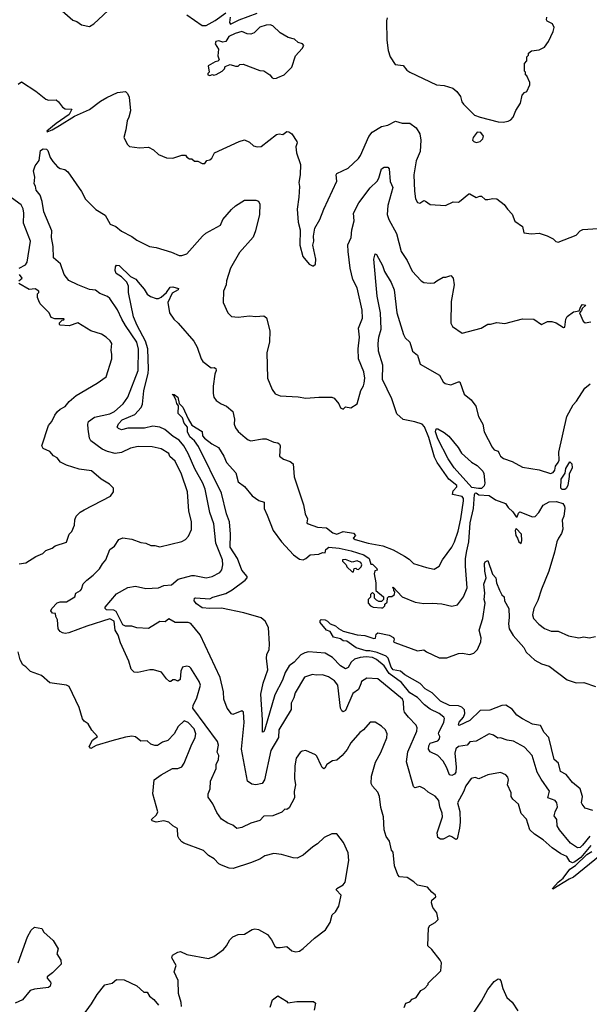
# Model space of a CAD drawing. Extents: x 1246230 to 1426786, y 660032 to 763141.
# Tile 328 of 566: x 1341810 to 1346257, y 710261 to 717956. Entities that reach past the tile are written whole.
import ezdxf

# ---------------------------------------------------------------- set-up
doc = ezdxf.new("R2010")
doc.units = 0

msp = doc.modelspace()

# ---------------------------------------------------------------- linework, layer by layer
at = {"layer": '0CON10XD'}
for points in [[(1342142.5, 718025), (1342225, 717953.3), (1342255, 717943.3), (1342292.5, 717915), (1342355, 717904.3), (1342388.8, 717925), (1342537, 718063)], [(1343114.7, 717994.7), (1343235, 717910), (1343265, 717910.5), (1343335, 717950.6), (1343420.3, 718009.7)], [(1343452.5, 717975), (1343447.5, 717935), (1343455, 717922.5), (1343524.2, 717955.8), (1343665, 718006.2)], [(1344678.1, 717971.9), (1344673, 717947), (1344677.5, 717797.5), (1344688, 717715), (1344703.8, 717665), (1344742.5, 717605), (1344805, 717598), (1344833.1, 717563.1), (1344855, 717546.7), (1345065, 717447.5), (1345125, 717440.9), (1345191.2, 717421.2), (1345223.8, 717395), (1345252.5, 717355), (1345262, 717315), (1345274, 717295), (1345361.2, 717211.2), (1345405, 717193.3), (1345545, 717158), (1345583.9, 717156.1)], [(1345583.9, 717156.1), (1345625, 717164), (1345645.6, 717174.4), (1345662, 717195), (1345683.9, 717246.1), (1345720, 717305), (1345733, 717367), (1345751.7, 717388.3), (1345770, 717395), (1345791.7, 717448.3), (1345792.5, 717465), (1345768.3, 717518.3), (1345760, 717525), (1345760, 717545), (1345750, 717555), (1345750, 717615), (1345770, 717635), (1345770, 717665), (1345781.7, 717678.3), (1345783.3, 717695), (1345805, 717712), (1345865, 717720.6), (1345907.6, 717742.4), (1345939.2, 717785), (1345976.2, 717865), (1345983.8, 717895), (1345970, 717925), (1345927.5, 717945), (1345922.5, 717955), (1345925, 717976.2)], [(1343795, 717496.7), (1343815, 717500), (1343825, 717503.8), (1343875.8, 717524.2), (1343933.6, 717586.4), (1343962.5, 717675), (1344015, 717730), (1344027.5, 717755), (1344018.3, 717768.3), (1343985, 717777.5), (1343955, 717803.3), (1343905, 717816.7), (1343845, 717853.8), (1343787.3, 717907.3), (1343765.7, 717915.7), (1343735, 717914.2), (1343685, 717897.5), (1343640, 717855), (1343615, 717844), (1343585.8, 717845.8), (1343545, 717862.9), (1343491.9, 717848.1), (1343443.8, 717825), (1343420, 717785), (1343395, 717781.2), (1343365, 717792), (1343341.2, 717785), (1343337.5, 717767.5), (1343362.5, 717725), (1343357.5, 717675), (1343367.5, 717642.5), (1343358.3, 717631.7), (1343335, 717627.5), (1343282.5, 717595), (1343290, 717545), (1343280, 717535), (1343280, 717525), (1343295, 717520), (1343315, 717527.5), (1343325, 717522.5), (1343345, 717527.5), (1343390, 717555), (1343408.3, 717571.7), (1343415, 717590), (1343453.6, 717606.4), (1343495, 717592.5), (1343515, 717592.5), (1343530, 717605), (1343555, 717608.8), (1343685, 717560), (1343715, 717556.7), (1343762.5, 717525), (1343781.7, 717501.7), (1343795, 717496.7)], [(1341797.3, 717452.7), (1341825, 717470), (1341936.8, 717396.8), (1342015, 717334.2), (1342035, 717328), (1342095, 717328.8), (1342113.9, 717313.9), (1342145, 717272.5), (1342165, 717260), (1342218.3, 717258.3), (1342197.5, 717215), (1342095, 717146), (1342022.5, 717085), (1342025, 717080), (1342062.5, 717095), (1342119.7, 717130.3), (1342237.9, 717202.1), (1342356, 717255), (1342440.2, 717319.8), (1342491, 717349), (1342575, 717386.4), (1342635, 717396), (1342650.7, 717380.7), (1342665, 717350), (1342676, 717245), (1342663.3, 717195), (1342648.8, 717165), (1342638.8, 717095), (1342622.5, 717035), (1342651.7, 716981.7), (1342666.4, 716966.4), (1342745, 716954), (1342815, 716960), (1342855, 716938.6), (1342895, 716902.5), (1342955, 716877.5), (1343005, 716873.3), (1343075, 716897.5), (1343105, 716897.5), (1343115, 716882.5), (1343135, 716870), (1343155, 716870), (1343175, 716850), (1343201.7, 716851.7), (1343235, 716832.5), (1343255, 716832.5), (1343270, 716855), (1343295, 716860), (1343310, 716875), (1343330, 716915), (1343523.3, 717003.3), (1343566.4, 717016.4), (1343605, 716998.8), (1343635, 716971.2), (1343665, 716962), (1343695, 716966), (1343815, 717058), (1343835, 717064), (1343865, 717059.2), (1343895, 717083.3), (1343910.7, 717080.7), (1343935, 717063.3), (1343973.3, 717005), (1343976.7, 716995), (1343966.1, 716963.9), (1343970, 716915), (1344002.5, 716825), (1344000.8, 716745), (1343988.8, 716685), (1343993.9, 716653.9), (1343990.5, 716569.5), (1343976.2, 716475), (1343983.9, 716373.9), (1344000, 716315), (1343996.2, 716195), (1344021.2, 716105), (1344070, 716045), (1344095, 716032.5), (1344105, 716032.5), (1344120, 716045), (1344122.5, 716085), (1344100, 716195), (1344106.2, 716225), (1344103.3, 716265), (1344114.1, 716325.9), (1344153.3, 716395), (1344184.3, 716475.7), (1344286.7, 716695), (1344281.2, 716745), (1344286.7, 716755), (1344375, 716796.2), (1344455, 716871.2), (1344470.6, 716895), (1344535.9, 717044.1), (1344561.5, 717078.5), (1344635, 717122.9), (1344685, 717132.5), (1344745, 717163.8), (1344795, 717148.8), (1344855, 717148), (1344905, 717110), (1344934.4, 717064.4), (1344941.9, 717015), (1344935.6, 716925.6), (1344906.6, 716853.4), (1344888.2, 716745), (1344892.5, 716615), (1344899.4, 716555), (1344915, 716528), (1344935, 716521.2), (1344965, 716542), (1344979.1, 716539.1)], [(1345375, 716996.2), (1345405, 717004.2), (1345425.8, 717025), (1345430, 717045), (1345410, 717075), (1345383, 717077), (1345350, 717035), (1345346.2, 717015), (1345355, 717003.8), (1345375, 716996.2)], [(1344812.5, 710235), (1344825, 710270), (1344855, 710280), (1344875, 710300), (1344906.4, 710313.6), (1344940.7, 710369.3), (1344970, 710385), (1345000, 710415), (1345000, 710425), (1345097, 710523), (1345102.5, 710585), (1345092.5, 710605), (1345028.1, 710688.1), (1344997, 710717), (1345002.7, 710857.3), (1345012.3, 710877.7), (1345055, 710900), (1345077.5, 710925), (1345066.2, 710975), (1345036.4, 711016.4), (1345026.2, 711055), (1345027.5, 711075), (1345058.3, 711101.7), (1345057.5, 711115), (1345028.3, 711138.3), (1344995, 711177.5), (1344915, 711193.3), (1344888.3, 711218.3), (1344835, 711251.2), (1344775, 711257.5), (1344762.3, 711272.3), (1344736.4, 711343.6), (1344725, 711450), (1344713.3, 711465), (1344696.2, 711535), (1344672.1, 711572.1), (1344656, 711625), (1344650, 711725), (1344630, 711800), (1344620.4, 711885), (1344605, 711920), (1344564.2, 711965), (1344554.2, 711985.8), (1344556, 712045), (1344587.7, 712152.3), (1344630.9, 712229.1), (1344677.6, 712342.4), (1344680.3, 712375), (1344666.1, 712405), (1344635, 712436), (1344585.5, 712465), (1344546.2, 712465), (1344493.3, 712405), (1344465, 712386.2), (1344394.3, 712305), (1344367.3, 712252.7), (1344326.7, 712205), (1344285, 712170), (1344252.5, 712165), (1344207.5, 712135), (1344193, 712107), (1344185, 712102.5), (1344170.7, 712110.7), (1344162.5, 712127.5), (1344130.7, 712200.7), (1344120.7, 712210.7), (1344045, 712244), (1344015, 712239.2), (1344000.9, 712229.1), (1343967.5, 712185), (1343958.8, 712125), (1343955.8, 712025), (1343962.5, 711975), (1343952.5, 711925), (1343955.7, 711875), (1343915, 711796.7), (1343895, 711782.5), (1343880, 711785), (1343857.5, 711762.5), (1343786.2, 711735), (1343715, 711731.8), (1343685, 711697.5), (1343615, 711676.7), (1343545, 711643.3), (1343506.2, 711636.2), (1343475, 711660), (1343435, 711675.5), (1343385, 711708.9), (1343350.3, 711760.3), (1343318.3, 711828.3), (1343280.9, 711880.9), (1343280.8, 711905), (1343297.5, 711945), (1343300, 712005), (1343344.2, 712105), (1343344.4, 712135), (1343361.4, 712175), (1343366.1, 712206.1), (1343351.7, 712231.7), (1343362, 712285), (1343355.6, 712315.6), (1343162.5, 712575), (1343163.6, 712595), (1343193.2, 712656.8), (1343221.1, 712755), (1343210.8, 712785), (1343145, 712888.6), (1343135, 712898.6), (1343115.9, 712904.1), (1343081.2, 712895), (1343069.2, 712865), (1343061.7, 712798.3), (1343045, 712787.5), (1343025, 712797.5), (1343005, 712797.5), (1342990, 712785), (1342980, 712785), (1342955, 712803.8), (1342918.1, 712858.1), (1342855, 712875.2), (1342825, 712875.2), (1342733.3, 712855), (1342705, 712856.7), (1342681.4, 712881.4), (1342662.8, 712942.8), (1342596.4, 713086.4), (1342578.3, 713145), (1342556.3, 713185), (1342546.8, 713255), (1342515, 713273.3), (1342335, 713217.2), (1342195, 713164.3), (1342165, 713159.1), (1342145, 713163.3), (1342125, 713174.4), (1342110.5, 713195), (1342106.4, 713266.4), (1342093, 713293), (1342090, 713315), (1342065, 713316.7), (1342052.5, 713335), (1342061.4, 713355), (1342101.4, 713398.6), (1342125, 713407.5), (1342175, 713406.2), (1342240, 713445), (1342248.8, 713475), (1342285, 713494.3), (1342292.5, 713505), (1342305, 713546.7), (1342333.2, 713576.8), (1342385, 713614), (1342434.3, 713665), (1342455.6, 713704.4), (1342482.9, 713735), (1342515, 713816.7), (1342549.7, 713840.3), (1342585, 713893.3), (1342615, 713906), (1342685, 713896.7), (1342755, 713871.2), (1342795, 713864), (1342835, 713846.2), (1342865, 713846.2), (1342905, 713836), (1343075, 713877.5), (1343103.8, 713895), (1343129.3, 713920.7), (1343152.7, 713972.7), (1343151.8, 714035), (1343130.5, 714115), (1343120.9, 714265), (1343074.6, 714405), (1343023.5, 714505), (1342983.4, 714543.4), (1342975, 714566), (1342915, 714602.9), (1342845, 714618.9), (1342735, 714621.1), (1342675, 714607.8), (1342605, 714572.5), (1342555, 714564.6), (1342495, 714581.3), (1342455, 714600.3), (1342365.4, 714665.4), (1342355.6, 714685), (1342343.6, 714755), (1342340.9, 714795), (1342348.2, 714815), (1342395, 714848.8), (1342512.9, 714877.1), (1342550.3, 714895), (1342617.5, 714955), (1342655.6, 715005), (1342734.1, 715215), (1342737.4, 715382.6), (1342723.7, 715435), (1342636.1, 715565), (1342606.7, 715615), (1342575, 715687.8), (1342515, 715777.9), (1342495, 715792.3), (1342435.4, 715815.4), (1342401.5, 715841.5), (1342355, 715847.3), (1342263.6, 715883.6), (1342195, 715917.1), (1342158.1, 715965), (1342127.7, 716047.7), (1342073.6, 716095), (1342071.2, 716185), (1342057.2, 716255), (1342061, 716305), (1341999.3, 716455), (1341986.3, 716536.3), (1341969.1, 716585), (1341937.9, 716625), (1341934.3, 716654.3), (1341924.3, 716674.3), (1341928, 716725), (1341917.5, 716775), (1341931.2, 716815), (1341963.3, 716855), (1341973.8, 716935), (1341992.1, 716947.9), (1342018.8, 716945), (1342029.4, 716935), (1342048.3, 716878.3), (1342067.6, 716847.6), (1342105.5, 716805.5), (1342125, 716794.2), (1342162.5, 716785), (1342185, 716767.5), (1342292.6, 716612.6), (1342325, 716553.8), (1342351.2, 716525), (1342405, 716472), (1342478.3, 716428.3), (1342517, 716357), (1342559.7, 716339.7), (1342604.5, 716304.5), (1342685, 716261.4), (1342723.8, 716233.8), (1342822.5, 716185), (1342875, 716176), (1342995, 716138.8), (1343055, 716113.8), (1343075, 716113.3), (1343115, 716126.7), (1343237.1, 716265), (1343263.3, 716286.7), (1343378.3, 716351.7), (1343396.9, 716395), (1343465, 716474.2), (1343495, 716502), (1343565, 716546), (1343655, 716546.7), (1343675, 716537.5), (1343685.7, 716515.7), (1343682.2, 716435), (1343651.1, 716305), (1343632.2, 716257.8), (1343525, 716138), (1343455.7, 716015), (1343424.4, 715915.6), (1343422, 715885), (1343400, 715835), (1343398.8, 715745), (1343435.9, 715665.9), (1343465, 715636.7), (1343515, 715632), (1343605, 715641.9), (1343655, 715635.8), (1343715, 715641.2), (1343735.7, 715625.7), (1343764, 715525), (1343761.4, 715435), (1343739.2, 715355), (1343746, 715155), (1343780, 715065), (1343805, 715031.2), (1343843.9, 715016.1), (1343985, 715010), (1344045, 714998.8), (1344145, 715006.2), (1344246.4, 715006.4), (1344265, 714997.5), (1344302.5, 714955), (1344315, 714922.5), (1344335, 714913.3), (1344355, 714930), (1344395, 714922.5), (1344445.8, 714955), (1344472.7, 715057.3), (1344494, 715095), (1344498.6, 715115), (1344504.4, 715155), (1344497.7, 715205), (1344455.6, 715305), (1344453.9, 715385), (1344462.2, 715475), (1344454.4, 715545), (1344486.7, 715623.3), (1344483.6, 715685), (1344445, 715860.8), (1344410.3, 715925), (1344390.3, 716015), (1344374.8, 716144.8), (1344372.1, 716197.9), (1344396.9, 716255), (1344404.4, 716314.4)], [(1344404.4, 716314.4), (1344421.5, 716385), (1344417.5, 716445), (1344457.5, 716525), (1344546.9, 716643.1), (1344602.2, 716695), (1344615, 716716.7), (1344635, 716790), (1344655.8, 716804.2), (1344685, 716802.5), (1344695, 716790), (1344702.4, 716692.4), (1344722.9, 716645), (1344683.9, 716505), (1344680, 716435), (1344692.5, 716395), (1344751.1, 716285), (1344788.1, 716145), (1344834, 716075), (1344875, 715991.2), (1344945, 715916.7), (1344965, 715903.3), (1345015, 715897.5), (1345045, 715900), (1345065.7, 715914.3), (1345115, 715943.3), (1345136.4, 715943.6), (1345175, 715956.7), (1345195, 715937.5), (1345202.5, 715885), (1345180, 715755), (1345175.7, 715585), (1345189.5, 715559.5), (1345265, 715507.5), (1345414.1, 715545.9), (1345465, 715576.2), (1345485, 715576), (1345535, 715590), (1345597.7, 715582.3), (1345735, 715618.8), (1345825, 715616.2), (1345884.2, 715574.2), (1345931.9, 715598.1), (1345965, 715598.8), (1345997.5, 715587.5), (1346055, 715551.4), (1346065, 715552.5), (1346073.8, 715615), (1346085, 715636.7), (1346135, 715673.8), (1346178.3, 715681.7), (1346190, 715715), (1346205, 715730), (1346230, 715725), (1346201.7, 715698.3), (1346197, 715683), (1346180, 715665), (1346209.5, 715599.5), (1346225, 715586.7), (1346270, 715595)], [(1341806.7, 716015), (1341855, 716041.5), (1341868.8, 716061.2), (1341894.3, 716225.7), (1341840.2, 716365), (1341843.7, 716445), (1341837.2, 716477.2), (1341820.3, 716510.3), (1341745, 716564.2)], [(1344979.1, 716539.1), (1345015, 716512), (1345135, 716504.2), (1345195, 716533.8), (1345235, 716530), (1345245, 716534.2), (1345315.8, 716595.8), (1345325, 716595.8), (1345375, 716567.5), (1345401.7, 716578.3), (1345415, 716576.7), (1345445, 716551.2), (1345465, 716550), (1345505, 716560), (1345535, 716556.7), (1345593, 716513), (1345617.5, 716475), (1345655, 716437.5), (1345675, 716382.5), (1345735, 716340), (1345745, 716290), (1345805, 716283.8), (1345865, 716288.8), (1345927.7, 716267.7), (1345975, 716243.3), (1345995, 716223.8), (1346015, 716218), (1346155, 716271.2), (1346186.7, 716305), (1346206, 716316), (1346400.3, 716329.7)], [(1346269.2, 711500.8), (1346191.8, 711408.2), (1346145, 711373.3), (1346125, 711366.2), (1346105.8, 711375.8), (1346080.8, 711415), (1346035, 711436.5), (1345968.5, 711485), (1345896.2, 711546.2), (1345829.6, 711589.6), (1345793.5, 711625), (1345768.2, 711708.2), (1345725, 711752.5), (1345705.4, 711825.4), (1345660.8, 711865), (1345647.5, 711885), (1345647.5, 711915), (1345619.4, 711975), (1345625.4, 712015), (1345620.6, 712035), (1345605, 712054.2), (1345565, 712072), (1345465, 712054.5), (1345395, 712024.4), (1345365, 712032.5), (1345335, 712025.6), (1345292.1, 711967.9), (1345275, 711922), (1345228, 711835), (1345247.7, 711767.7), (1345249.2, 711685), (1345245, 711636.7), (1345225, 711554.2), (1345215, 711548.1), (1345185, 711570.9), (1345165, 711577.3), (1345115, 711551.1), (1345095, 711551.5), (1345074.4, 711565), (1345069.6, 711600.4), (1345110, 711725), (1345108.2, 711755), (1345091.5, 711805), (1345083.6, 711855), (1345055, 711888.1), (1345000.2, 711920.2), (1344971.2, 711945), (1344935, 711962.9), (1344895, 711953.3), (1344885, 711962.5), (1344829.5, 712155), (1344840.4, 712235), (1344910.5, 712395), (1344912.5, 712422.5), (1344905, 712442.9), (1344844.4, 712505), (1344815.7, 712545), (1344809.4, 712565), (1344806.8, 712625), (1344797.5, 712645), (1344605, 712803.9), (1344520.8, 712809.2), (1344477.5, 712785), (1344472.5, 712765), (1344455, 712721.2), (1344410.2, 712689.8), (1344355, 712556), (1344335, 712546.9), (1344325, 712554.3), (1344315, 712576.7), (1344293.4, 712755), (1344268.9, 712788.9), (1344220, 712820), (1344175, 712836.2), (1344125, 712833.1), (1344095, 712838.6), (1344033.4, 712816.6), (1343961.4, 712695), (1343950.6, 712655), (1343930.6, 712615), (1343928.5, 712565), (1343832.1, 712405), (1343831.3, 712345), (1343772, 712245), (1343721.7, 712015), (1343702.3, 711987.7), (1343655, 711976.4), (1343622, 711982), (1343589.4, 712005), (1343542.7, 712255), (1343562.7, 712462.7), (1343557.3, 712545), (1343543.3, 712553.3), (1343475, 712525.8), (1343465, 712530.3), (1343431, 712575), (1343403.1, 712645), (1343401.9, 712701.9), (1343374.1, 712814.1), (1343219.5, 713149.5), (1343145, 713237.1), (1343124.4, 713245.6), (1343085.6, 713244.4), (1343025, 713244.5), (1342975, 713273.8), (1342945, 713250), (1342905, 713253.3), (1342815, 713199.2), (1342725, 713204.4), (1342685, 713216.5), (1342635, 713215.5), (1342615, 713227.5), (1342562.1, 713332.1), (1342545, 713340.7), (1342486.7, 713345), (1342476.2, 713355), (1342476.2, 713365), (1342565, 713468), (1342655, 713518), (1342715, 713529.4), (1342795, 713511.5), (1342895, 713516.7), (1342935, 713533.5), (1342995, 713540), (1343046.5, 713583.5), (1343155, 713612.5), (1343175, 713613.3), (1343265, 713594.4), (1343313.3, 713605), (1343373.3, 713636.7), (1343387.1, 713657.1), (1343396.1, 713695), (1343393.2, 713735), (1343341.6, 713865), (1343326.7, 714015), (1343295.3, 714105), (1343257.7, 714287.7), (1343240.5, 714335), (1343178.3, 714445), (1343126.2, 714565), (1343091.8, 714625), (1343055, 714669.4), (1343008.5, 714698.5), (1342942.9, 714752.9), (1342905, 714771.6), (1342848.8, 714778.8), (1342784.8, 714764.8), (1342655, 714764.6), (1342605, 714751.6), (1342581.6, 714761.6), (1342572.2, 714772.2), (1342581.7, 714798.3), (1342610.9, 714829.1), (1342710, 714870), (1342758.2, 714925), (1342768.9, 714951.1), (1342778.7, 715055), (1342814, 715195), (1342816.4, 715225), (1342810.5, 715385), (1342791.1, 715445), (1342727.3, 715565), (1342699.2, 715635), (1342659.5, 715825), (1342660, 715875), (1342645.6, 715905), (1342605, 715946.2), (1342564, 715974), (1342556, 715995), (1342556.9, 716025), (1342565, 716039.1), (1342586.4, 716036.4), (1342675, 715950.4), (1342717.4, 715927.4), (1342734.5, 715904.5), (1342780.9, 715850.9), (1342805, 715812), (1342832.3, 715792.3), (1342875, 715776.7), (1342895, 715776.2), (1342915, 715788.8), (1342955.9, 715824.1), (1342985.3, 715864.7), (1343005, 715867.3), (1343050.8, 715855), (1343048, 715845), (1343000.2, 715819.8), (1342966, 715745), (1342980, 715665), (1343012.5, 715615), (1343046.7, 715585), (1343170, 715445), (1343196.6, 715396.6), (1343226.2, 715305), (1343238.8, 715285), (1343305, 715236.7), (1343328.3, 715238.3), (1343340.7, 715230.7), (1343343.3, 715215), (1343332.5, 715185), (1343321.2, 715091.2), (1343320, 715035), (1343325.7, 715005.7), (1343345, 714980), (1343383.9, 714953.9), (1343425, 714936), (1343475, 714893.8), (1343486.9, 714835), (1343484.4, 714795), (1343495, 714766.7), (1343516.8, 714736.8), (1343570.7, 714690.7), (1343595, 714672.5), (1343615, 714666), (1343705, 714680.8), (1343735, 714680), (1343795, 714654), (1343825, 714648.8), (1343837.9, 714637.9), (1343844, 714625), (1343838, 714545), (1343870.9, 714520.9), (1343922.7, 714502.7), (1343943.9, 714483.9), (1343952.4, 714382.4), (1344025.8, 714165), (1344040, 714095), (1344057.5, 714055), (1344052.5, 714025), (1344062.5, 714015), (1344135, 713990.8), (1344205, 713984), (1344255, 713946.7), (1344285, 713936), (1344335, 713955.6), (1344415, 713943.3), (1344432.5, 713925), (1344412.5, 713905), (1344430, 713895), (1344531.2, 713865), (1344645, 713843.5), (1344725, 713812.7), (1344815, 713763.8), (1344851.2, 713741.2), (1344885.8, 713705.8), (1344985.3, 713675.3), (1345045, 713663.1), (1345085.7, 713685), (1345111.9, 713735), (1345183.5, 713835), (1345203.8, 713875), (1345232.3, 713957.7), (1345254.8, 714055.2), (1345276.2, 714195), (1345275.3, 714215), (1345265, 714229.2), (1345189.2, 714245), (1345193.5, 714275), (1345223.8, 714305), (1345223.9, 714315), (1345160, 714365), (1345070.4, 714495), (1345048.5, 714538.5), (1345005, 714691.4), (1344971.1, 714775), (1344952, 714795), (1344895, 714814.1), (1344805, 714831.5), (1344755, 714876.5), (1344715, 714994.2), (1344641.9, 715145), (1344644.1, 715255), (1344612.5, 715365), (1344608.8, 715425), (1344614.3, 715475), (1344633.1, 715536.9), (1344628.2, 715665), (1344601.1, 715795), (1344575.4, 716084.6), (1344584.2, 716125.8), (1344595, 716121.2), (1344642.5, 716035), (1344658.6, 715988.6), (1344711.2, 715901.2), (1344734.4, 715845), (1344755.3, 715665), (1344807.5, 715495), (1344820.8, 715470.8), (1344855.6, 715435), (1344875.7, 715365.7), (1344916, 715335), (1344936, 715265), (1345087.4, 715177.4), (1345115, 715126.7), (1345133.2, 715113.2), (1345175, 715101.4), (1345235, 715127.1), (1345246.2, 715125), (1345279.1, 715029.1), (1345335, 714984.4), (1345371.8, 714935), (1345392.9, 714855), (1345426.9, 714795), (1345437.5, 714735), (1345498.9, 714615), (1345515, 714594.2), (1345545, 714583.8), (1345553.8, 714566.2), (1345563.1, 714545), (1345586.5, 714526.5), (1345655, 714503.1), (1345735, 714459.2), (1345865, 714438.5), (1345955, 714408.8), (1345975, 714418.6), (1345987.5, 714435), (1345992.9, 714467.1), (1346014.8, 714495), (1346021.9, 714515), (1346019.9, 714575), (1346083, 714855), (1346131, 714945), (1346156.8, 714975), (1346222.5, 715077.5), (1346265, 715110.6)], [(1341803.3, 715915), (1341830, 715935), (1341808, 715965)], [(1341805, 713702.5), (1341857.9, 713712.1), (1341935, 713760), (1341990, 713785), (1342015, 713806.7), (1342064.2, 713825.8), (1342087.5, 713845), (1342175, 713873.3), (1342197.5, 713935), (1342216.7, 713955), (1342238, 714005), (1342241.7, 714048.3), (1342251.2, 714075), (1342281.5, 714108.5), (1342313.3, 714125), (1342518.8, 714231.2), (1342542.5, 714265), (1342542.5, 714295), (1342512.5, 714325), (1342446.2, 714365), (1342371.3, 714431.3), (1342274.3, 714444.3), (1342175, 714474.3), (1342127.7, 714497.7), (1342101.7, 714531.7), (1342075, 714546.7), (1342045, 714581.2), (1341993.3, 714605), (1341982, 714625), (1342034.3, 714785.7), (1342061.2, 714815), (1342084.5, 714865.5), (1342105, 714893.8), (1342125, 714912), (1342165, 714934), (1342197.3, 714972.7), (1342251.2, 715018.8), (1342415, 715116), (1342486, 715165), (1342530, 715305), (1342529.2, 715339.2), (1342524.2, 715374.2), (1342530, 715425), (1342517, 715447), (1342485, 715476.2), (1342447.7, 715497.7), (1342365, 715523.8), (1342265, 715587.5), (1342197.3, 715562.7), (1342125, 715570), (1342120, 715575), (1342121.7, 715588.3), (1342141.7, 715608.3), (1342155, 715610), (1342158.3, 715618.3), (1342085, 715617.5), (1342055, 715630), (1342040, 715665), (1341970, 715735), (1341958.3, 715758.3), (1341950, 715785), (1341950, 715815), (1341960, 715825), (1341960, 715835), (1341931.7, 715851.7), (1341885, 715847.5), (1341803.3, 715895)], [(1346261.4, 711575), (1346205, 711504.3), (1346185, 711486.7), (1346165, 711482.6), (1346110.4, 711520.4), (1346024.4, 711625), (1346006.2, 711655), (1346003.6, 711705), (1345983.5, 711735), (1345990, 711765), (1346009.1, 711805), (1346003.3, 711835), (1345990.8, 711855), (1345932.2, 711875), (1345946.5, 711926.5), (1345880.6, 712020.6), (1345850.5, 712075), (1345812, 712205), (1345751.7, 712271.7), (1345665, 712318), (1345615, 712324.4), (1345565, 712342.5), (1345542.1, 712342.1), (1345508, 712365), (1345475, 712374.6), (1345375, 712316.9), (1345325, 712312), (1345303.3, 712285), (1345236.7, 712276.7), (1345215, 712257.1), (1345206.3, 712225), (1345219, 712115), (1345215.3, 712075), (1345205, 712060), (1345185, 712049.1), (1345165, 712053.8), (1345141.1, 712115), (1345115, 712160.3), (1345075, 712205.4), (1345014.6, 712234.6), (1345001.8, 712255), (1345005, 712282), (1345015, 712302.5), (1345075, 712321.2), (1345087.1, 712335), (1345090, 712355), (1345080.8, 712375), (1345082.5, 712385), (1345121.5, 712465), (1345126.7, 712495), (1345121.9, 712505), (1345083.9, 712533.9), (1345015, 712566.6), (1344971.1, 712601.1), (1344915, 712660), (1344855, 712694.2), (1344790, 712775), (1344695.1, 712845.1), (1344655, 712905.8), (1344594.6, 712955), (1344565, 712971.9), (1344515, 712976.3), (1344467.5, 712972.5), (1344425, 712958.8), (1344397.9, 712935), (1344375, 712892.2), (1344355, 712883.1), (1344315, 712907.6), (1344251.5, 712971.5), (1344195, 713005.5), (1344065, 713015.9), (1344035, 713008.5), (1344005, 712991.2), (1343953.8, 712935), (1343915, 712905.3), (1343883.9, 712855), (1343862.2, 712795), (1343801.3, 712678.7), (1343725, 712411.2), (1343715, 712390.8), (1343705, 712387.5), (1343705.7, 712484.3), (1343692.1, 712685), (1343710.4, 712770.4), (1343746.3, 712875), (1343736.2, 712966.2), (1343740.4, 712995), (1343757.1, 713035), (1343760, 713075), (1343751.9, 713205), (1343725.4, 713255.4), (1343695, 713281.2), (1343561.1, 713321.1), (1343385, 713357.7), (1343294.2, 713354.2), (1343235, 713360.6), (1343190.7, 713390.7), (1343172.5, 713415), (1343174.3, 713435), (1343182, 713438), (1343295, 713430.5), (1343317.5, 713442.5), (1343418.6, 713471.4), (1343469.8, 713500.2), (1343570, 713575), (1343585, 713593.3), (1343585.7, 713605), (1343545, 713653.8), (1343511.5, 713745), (1343453.6, 713835), (1343455.6, 713935), (1343448.6, 714031.4), (1343424.2, 714095), (1343385.5, 714255), (1343205, 714620.6), (1343174.1, 714665), (1343137.5, 714695), (1343121.1, 714735), (1343120.6, 714770.6), (1343095, 714801.9), (1343081.5, 714845), (1343048.3, 714878.3), (1343049.2, 714939.2), (1343036.4, 714956.4), (1343029.1, 714989.1), (1343011.7, 715021.7), (1343004.2, 715025), (1343005, 715030), (1343015, 715026.2), (1343046, 715005), (1343055.8, 714955.8), (1343085, 714929.2), (1343126.6, 714836.6), (1343155, 714786.7), (1343235, 714737.5), (1343237.5, 714705), (1343252.5, 714685), (1343311.2, 714641.2), (1343362.5, 714612.5), (1343404, 714545), (1343424.5, 714494.5), (1343496.7, 714415), (1343515, 714343.8), (1343565, 714306.7), (1343625.3, 714235.3), (1343677.8, 714197.8), (1343720, 714185), (1343717.5, 714135), (1343743.3, 714085), (1343789.4, 713965), (1343855, 713875.8), (1343948.1, 713775), (1343995, 713739.4), (1344024.2, 713735.8), (1344044.3, 713745.7), (1344076.7, 713775), (1344145, 713778.1), (1344175, 713793.3), (1344195, 713790), (1344200, 713815), (1344223.3, 713835), (1344305, 713825.2), (1344398.8, 713805), (1344496.7, 713775), (1344537.5, 713745), (1344551.7, 713701.7), (1344565, 713700), (1344598.3, 713668.3), (1344600, 713655), (1344581.7, 713648.3), (1344577.5, 713625), (1344590, 713555), (1344590, 713495), (1344650, 713445), (1344650, 713425), (1344635, 713410), (1344615, 713410), (1344595, 713420), (1344580, 713435), (1344580, 713465), (1344565, 713480), (1344550, 713465), (1344548.3, 713441.7), (1344530, 713425), (1344530, 713395), (1344550, 713375), (1344570, 713365), (1344635, 713360), (1344645, 713360), (1344660, 713375), (1344661.7, 713388.3), (1344680, 713405), (1344681.7, 713438.3), (1344693, 713447), (1344715, 713447.5), (1344737, 713463), (1344740, 713485), (1344730, 713495), (1344730, 713510), (1344720, 713515), (1344725, 713520), (1344795, 713446.7), (1344897.5, 713405), (1344965, 713394.2), (1345032.7, 713397.3), (1345105, 713390), (1345185, 713372.5), (1345227.3, 713382.7), (1345275, 713446.2), (1345302.9, 713515), (1345289.5, 713685), (1345291.4, 713745), (1345302.1, 713805), (1345316.2, 713875), (1345327.1, 714025), (1345352.5, 714135), (1345361.2, 714245), (1345365, 714255.8), (1345375, 714258.9), (1345395, 714242.7), (1345476.4, 714236.4), (1345525, 714204.5), (1345602.5, 714175), (1345623.3, 714145), (1345660.5, 714110.5), (1345685, 714070), (1345695, 714070), (1345705, 714100), (1345715, 714110), (1345815, 714071.2), (1345835, 714074.2), (1345864.1, 714105.9), (1345897.4, 714162.6), (1345942.7, 714187.3), (1346002, 714192), (1346050, 714175), (1346064.4, 714155), (1346066.9, 714135), (1346058.5, 714075), (1346045.6, 714045), (1346050, 713975), (1346039.5, 713940.5), (1346015.7, 713905), (1346004.4, 713875), (1345984.5, 713795.5), (1345941.9, 713645), (1345883.5, 713505), (1345855, 713416.7), (1345825, 713353.3), (1345812.9, 713305), (1345821.9, 713275), (1345862.2, 713232.2), (1345908.6, 713198.6), (1345958.3, 713178.3), (1346015, 713177.1), (1346095, 713140), (1346175, 713124), (1346215, 713133.8), (1346255, 713126), (1346305, 713136.7)], [(1345391.2, 714291.2), (1345340.6, 714300.6), (1345202.1, 714455), (1345156.4, 714525), (1345075, 714679.4), (1345056.2, 714735), (1345060.5, 714759.5), (1345075, 714758.6), (1345125, 714730), (1345160.9, 714700.9), (1345233.8, 714613.8), (1345259.6, 714569.6), (1345338.8, 714498.8), (1345381.5, 714471.5), (1345427.1, 714427.1), (1345435, 714410), (1345442.4, 714335), (1345437.2, 714312.8), (1345415, 714293.5), (1345391.2, 714291.2)], [(1346065, 714283.2), (1346045.3, 714285.3), (1346034.5, 714295), (1346038.2, 714365), (1346068.9, 714411.1), (1346075, 714448), (1346105, 714500), (1346122, 714485), (1346123.5, 714455), (1346099.4, 714405), (1346101.2, 714385), (1346089.3, 714315), (1346077.8, 714292.3), (1346065, 714283.2)], [(1345725, 713863.3), (1345731.2, 713885), (1345727.1, 713935), (1345685, 713980), (1345677.5, 713965), (1345682.5, 713925), (1345697.5, 713905), (1345707.5, 713875), (1345725, 713863.3)], [(1346285.4, 711775.4), (1346224.6, 711794.6), (1346200.8, 711825), (1346196.9, 711835), (1346204.6, 711885.4), (1346186.2, 711946.2), (1346125.7, 711995.7), (1346077.9, 712057.9), (1346031.7, 712081.7), (1346016.6, 712145), (1345982.9, 712175), (1345941.6, 712345), (1345905, 712385.6), (1345875, 712439.1), (1345815, 712451.6), (1345735, 712491.2), (1345690.8, 712520.8), (1345655, 712566.5), (1345605, 712599.1), (1345575, 712595.2), (1345481.2, 712558.8), (1345405, 712557.4), (1345325, 712478.2), (1345240, 712440), (1345235.9, 712445.9), (1345241.8, 712465), (1345275.3, 712504.7), (1345285.3, 712535), (1345282.1, 712562.1), (1345263.2, 712583.2), (1345235, 712593.7), (1345165, 712595.6), (1345095, 712631.4), (1345030, 712695), (1344975, 712726), (1344937.5, 712767.5), (1344818.2, 712835), (1344783.6, 712863.6), (1344725, 712875.7), (1344710.6, 712895), (1344686.6, 712966.6), (1344671.4, 712981.4), (1344601.6, 713011.6), (1344545, 713024.7), (1344515, 713024.8), (1344437.9, 713047.9), (1344365, 713100), (1344335, 713101.4), (1344315, 713118), (1344260.9, 713130.9), (1344235, 713174), (1344205, 713185.6), (1344156.4, 713245), (1344155, 713260), (1344165, 713267.3), (1344195, 713265.6), (1344214.2, 713255), (1344234, 713235), (1344275, 713220), (1344297.9, 713197.9), (1344335, 713178), (1344445, 713148.5), (1344505, 713142.5), (1344575, 713120), (1344588.5, 713121.5), (1344594.1, 713155), (1344606.1, 713163.9), (1344695, 713145.5), (1344728.9, 713128.9), (1344732.8, 713115), (1344728.6, 713095), (1344738.7, 713088.7), (1344915, 713022.3), (1344965, 713030.6), (1344985.4, 713015.4), (1345085, 712970), (1345145, 712968.5), (1345235, 713002), (1345265, 713004.2), (1345325, 712994.2), (1345356.7, 713005), (1345385, 713033.3), (1345409.4, 713095), (1345411.9, 713125), (1345397.5, 713185), (1345425.7, 713275), (1345444.2, 713395), (1345437.1, 713425), (1345441.1, 713475), (1345432.5, 713545), (1345452.9, 713595), (1345441.4, 713645), (1345438, 713705), (1345445, 713720), (1345465, 713730), (1345502.3, 713622.3), (1345526.7, 713595), (1345532, 713555), (1345555, 713497.5), (1345575, 713462.5), (1345592.5, 713445), (1345595.8, 713415), (1345630, 713355), (1345632.7, 713285), (1345626.4, 713235), (1345632.5, 713195), (1345663.9, 713143.9), (1345745, 713050), (1345765, 713012), (1345831.3, 712951.3), (1345885, 712922.9), (1345944.6, 712904.6), (1346085, 712798), (1346154.1, 712774.1), (1346215, 712776.9), (1346305, 712745.8)], [(1344415, 713640), (1344421.7, 713668.3), (1344435, 713670), (1344441.7, 713661.7), (1344455, 713660), (1344475, 713680), (1344480, 713695), (1344473, 713713), (1344445, 713727.5), (1344405, 713717.5), (1344355, 713736.2), (1344330, 713735), (1344330, 713725), (1344360, 713695), (1344365, 713680), (1344405, 713640), (1344415, 713640)], [(1343073.6, 710243.6), (1343071.2, 710275), (1343049.2, 710345), (1343046.1, 710446.1), (1343016.4, 710513.6), (1343030.8, 710565), (1342996.7, 710625), (1343002.5, 710645), (1343045, 710668.8), (1343065, 710672.5), (1343115, 710650), (1343285, 710619.4), (1343325, 710635.7), (1343401.2, 710688.8), (1343425, 710716.7), (1343452, 710765), (1343475, 710788), (1343515, 710807.5), (1343565, 710808), (1343625, 710846.2), (1343645, 710851.2), (1343675, 710846.7), (1343745.7, 710805.7), (1343775.7, 710765.7), (1343802, 710715), (1343815, 710706), (1343845, 710704.3), (1343895, 710712.9), (1343935, 710680), (1343965, 710670), (1343994.2, 710675.8), (1344022.2, 710697.8), (1344111.7, 710778.3), (1344198, 710842), (1344235, 710900), (1344249.3, 710960.7), (1344276.4, 710983.6), (1344302.5, 711027.5), (1344318.8, 711115), (1344282, 711155), (1344286.7, 711165), (1344336, 711195), (1344350, 711215), (1344378.6, 711385), (1344374, 711445), (1344338.8, 711525), (1344285, 711592.5), (1344247, 711593), (1344187.5, 711565), (1344135.8, 711514.2), (1344097.7, 711492.3), (1344024.5, 711425.5), (1343975.8, 711404.2), (1343945, 711406), (1343855, 711432), (1343795, 711438.8), (1343725, 711421.2), (1343685, 711396), (1343613, 711367), (1343477.3, 711322.7), (1343445, 711324.2), (1343385, 711347.5), (1343365, 711360), (1343329.1, 711399.1), (1343284.5, 711424.5), (1343245, 711464), (1343090.5, 711520.5), (1343075, 711531.2), (1343054.2, 711555), (1343046, 711575), (1343041.2, 711635), (1343005, 711656), (1342975.7, 711685.7), (1342935, 711693.8), (1342875, 711683.8), (1342843.3, 711695), (1342840, 711705), (1342879.2, 711740.8), (1342888.8, 711765), (1342848.9, 711905), (1342859.2, 712015), (1342915, 712055.6), (1343002.5, 712105), (1343045, 712102.7), (1343075, 712116), (1343095.4, 712144.6), (1343148.3, 712281.7), (1343179.2, 712345), (1343185.6, 712375), (1343172.2, 712415), (1343125, 712463.1), (1343095, 712475.6), (1343048.3, 712431.7), (1343015.8, 712374.2), (1342967.7, 712322.3), (1342925, 712308.8), (1342885, 712283.3), (1342865, 712283.3), (1342835, 712293.8), (1342805, 712321.4), (1342755, 712317.1), (1342715, 712351.9), (1342685.9, 712355.9), (1342635, 712348.4), (1342529.9, 712320.1), (1342407.2, 712282.8), (1342365, 712260), (1342353.3, 712275), (1342378.8, 712325), (1342417.5, 712355), (1342373.9, 712403.9), (1342345, 712452.5), (1342313.6, 712473.6), (1342301.7, 712491.7), (1342275, 712580), (1342197.5, 712745), (1342176.4, 712756.4), (1342045, 712773.3), (1341979.7, 712829.7), (1341895, 712860.8), (1341859.2, 712899.2), (1341834.5, 712915), (1341815, 712953.8), (1341798.5, 713015)], [(1346382.8, 711457.2), (1346135, 711253.5), (1346101, 711239), (1345971.4, 711161.4), (1345968.8, 711165), (1346015, 711216.1), (1346053, 711247), (1346105, 711316.2), (1346148.8, 711345), (1346238.9, 711431.1), (1346275.9, 711455)], [(1341799.4, 710585), (1341872.2, 710787.8), (1341899.4, 710840.6), (1341925, 710862.5), (1341983, 710853), (1341997.5, 710825), (1342070.5, 710760.5), (1342110, 710695), (1342101.2, 710655), (1342130, 710605), (1342134, 710575), (1342065, 710505.8), (1342023.4, 710476.6), (1342025.8, 710465), (1342051.1, 710435), (1342054.4, 710425), (1342048, 710402), (1342035, 710391.2), (1341925, 710378), (1341891.9, 710368.1), (1341833.3, 710295), (1341775, 710268.8)], [(1342301.7, 710168.3), (1342371.9, 710265), (1342415, 710338), (1342475, 710412.5), (1342533, 710427), (1342565, 710455.7), (1342625, 710453.3), (1342724.4, 710404.4), (1342780, 710355), (1342805, 710356.2), (1342822.5, 710325), (1342858.3, 710298.3), (1342893.7, 710253.7)], [(1345321.2, 710145), (1345415.1, 710285), (1345463.8, 710376.2), (1345515, 710438.5), (1345545, 710460.8), (1345557.3, 710457.3), (1345566.2, 710445), (1345582, 710385), (1345612.5, 710315), (1345655, 710276.7), (1345699.5, 710209.5)], [(1343765, 710237.5), (1343783.3, 710295), (1343825, 710327.5), (1343892.5, 710285), (1343902.5, 710272.5), (1343975, 710282.9), (1344105, 710282.5), (1344118.8, 710268.8), (1344110, 710215)]]:
    msp.add_lwpolyline(points, dxfattribs=at)

doc.saveas('drawing.dxf')
